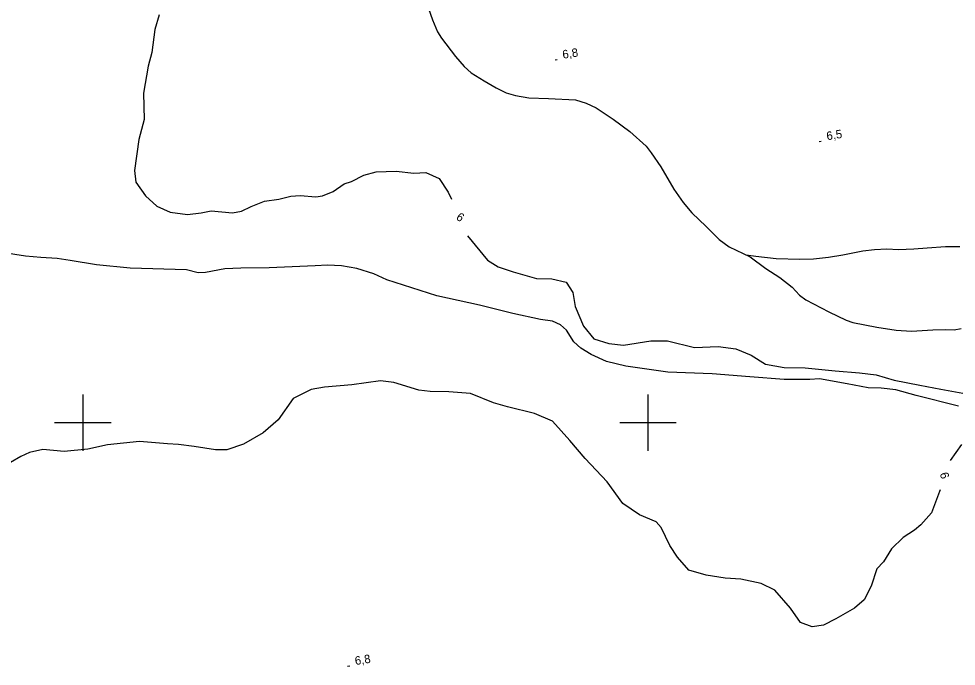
# Model space of a CAD drawing. Extents: x 643342 to 646936, y 5873857 to 5876103.
# Drawn here: x 645577.3 to 645909.1, y 5874913.8 to 5875142.9 of the extents above; entities that cross this region are included whole.
import ezdxf

# ---------------------------------------------------------------- set-up
doc = ezdxf.new("R2010")
doc.units = 0
for name, color, linetype in [('Niveau 2', 7, 'Continuous'), ('Niveau 22', 7, 'Continuous'), ('Niveau 3', 7, 'Continuous'), ('Niveau 4', 7, 'Continuous'), ('Niveau 61', 7, 'Continuous')]:
    doc.layers.add(name, color=color, linetype=linetype)

msp = doc.modelspace()

# ---------------------------------------------------------------- linework, layer by layer
at = {"layer": 'Niveau 2'}
for points in [[(645626.94, 5875144.32), (645625.5, 5875139.1), (645624.44, 5875130.93), (645623.08, 5875126.12), (645621.45, 5875116.61), (645621.65, 5875107.22), (645619.85, 5875100.21), (645618.3, 5875089.18), (645618.72, 5875085.07), (645622.1, 5875080.24), (645626.18, 5875076.65), (645630.83, 5875074.52), (645637.03, 5875073.66), (645641.9, 5875074.28), (645645.35, 5875074.89), (645652.92, 5875074.26), (645656.13, 5875074.85), (645659.59, 5875076.42), (645664.27, 5875078.36), (645669.32, 5875079.02), (645673.6, 5875080.14), (645676.91, 5875080.37), (645682.43, 5875079.95), (645684.79, 5875080.2), (645688.55, 5875081.8), (645692.48, 5875084.5), (645695.02, 5875085.31), (645699.42, 5875087.58), (645703.76, 5875088.77), (645710.88, 5875088.93), (645717.15, 5875088.22), (645721.34, 5875088.49), (645726.03, 5875086.41), (645729.22, 5875081.6), (645730.5, 5875079.12)], [(645736.06, 5875066.06), (645743.17, 5875057.46), (645746.94, 5875055.1), (645752.25, 5875053.33), (645760.59, 5875051.04), (645765.91, 5875050.89), (645771.04, 5875049.7), (645773.4, 5875045.99), (645774.28, 5875041.09), (645777.18, 5875034.13), (645780.82, 5875029.6), (645786.11, 5875028), (645791.31, 5875027.36), (645801.03, 5875028.94), (645806.92, 5875028.97), (645816.47, 5875026.63), (645824.89, 5875026.93), (645831.05, 5875026.15), (645836.55, 5875023.85), (645841.6, 5875020.66), (645848.16, 5875019.5), (645855.68, 5875019.35), (645866.22, 5875018.31), (645874.82, 5875017.61), (645880.73, 5875016.92), (645887.08, 5875015.02), (645896.21, 5875013.23), (645903.7, 5875011.81), (645911.48, 5875010.41)], [(645759.79, 5875003.26), (645750.24, 5875005.53), (645745.33, 5875007.01), (645737.17, 5875010.25), (645729.5, 5875010.84), (645722.92, 5875010.97), (645718.84, 5875011.51), (645710.07, 5875014.25), (645705.28, 5875014.79), (645695.17, 5875013.4), (645685.5, 5875012.56), (645680.8, 5875011.77), (645674.41, 5875008.58), (645669.06, 5875000.96), (645663.83, 5874996.33), (645656.79, 5874992.33), (645650.89, 5874990.34), (645646.95, 5874990.43), (645639.41, 5874991.55), (645633.89, 5874992.28), (645629.99, 5874992.54), (645620, 5874993.38), (645608.69, 5874992.19), (645601.7, 5874990.66), (645593.41, 5874989.8), (645585.84, 5874990.45), (645581.09, 5874989.48), (645577.97, 5874988.03), (645570.76, 5874983.79)], [(645903.38, 5874976.23), (645903.18, 5874975.64), (645900.37, 5874968.09), (645896.6, 5874963.85), (645894.35, 5874961.94), (645890.33, 5874959.33), (645886.2, 5874955.3), (645883.39, 5874950.72), (645881, 5874948.28), (645879.01, 5874942.18), (645876.51, 5874937.27), (645873.11, 5874934.34), (645866.49, 5874930.61), (645862.1, 5874928.32), (645858.11, 5874927.69), (645854.01, 5874929.27), (645850.41, 5874934.29), (645844.95, 5874940.7), (645840.09, 5874943.05), (645832.88, 5874944.6), (645827.29, 5874944.97), (645820.6, 5874945.97), (645814.49, 5874947.77), (645810.46, 5874952.35), (645807.68, 5874956.48), (645804.68, 5874962.89), (645802.94, 5874964.93), (645796.96, 5874967.33), (645791.15, 5874971.43), (645785.53, 5874979), (645777.75, 5874987.35), (645772.36, 5874993.65), (645766.21, 5875000.48), (645759.79, 5875003.26)], [(645910.91, 5874992.3), (645906.9, 5874986.65)]]:
    msp.add_lwpolyline(points, dxfattribs=at)
at = {"layer": 'Niveau 22'}
for points in [[(645720.97, 5875150.3), (645723.73, 5875142.58), (645725.49, 5875138.27), (645726.87, 5875136.06), (645731.86, 5875129.51), (645734.91, 5875126), (645737.45, 5875123.8), (645742.01, 5875120.91), (645746.23, 5875118.47), (645749.81, 5875116.66), (645753.11, 5875115.8), (645757.87, 5875114.88), (645764.81, 5875114.65), (645774.31, 5875114.16), (645778.12, 5875113.06), (645781.68, 5875111.44), (645787.71, 5875107.42), (645793.58, 5875102.99), (645799.32, 5875097.87), (645801.11, 5875095.41), (645804.59, 5875090.47), (645809.13, 5875082.6), (645812.39, 5875077.94), (645815.46, 5875074.22), (645820.6, 5875069.34), (645825.21, 5875064.8), (645828.77, 5875062.2), (645836.21, 5875058.7), (645841.67, 5875054.53), (645846.65, 5875051.38), (645850.97, 5875047.88), (645853.57, 5875045.1), (645855.87, 5875043.47), (645863.97, 5875039.15), (645870.1, 5875036.21), (645872.51, 5875035.45), (645880.96, 5875033.8), (645887.79, 5875032.68), (645893.28, 5875032.41), (645900.85, 5875032.82), (645905.13, 5875032.92), (645908.36, 5875032.83), (645910.85, 5875033.35)], [(645834.8, 5875059.37), (645838.21, 5875058.85), (645845.4, 5875058.11), (645853.72, 5875057.81), (645858.58, 5875057.96), (645863.94, 5875058.51), (645868.93, 5875059.41), (645876.06, 5875060.8), (645880.12, 5875061.28), (645884.48, 5875061.49), (645888.65, 5875061.29), (645894.09, 5875061.5), (645898.83, 5875061.89), (645905.33, 5875062.3), (645910.4, 5875062.33)]]:
    msp.add_lwpolyline(points, dxfattribs=at)
at = {"layer": 'Niveau 3'}
for p, q in [((645767.09, 5875128.33), (645767.88, 5875128.45)), ((645860.55, 5875099.49), (645861.34, 5875099.61)), ((645693.63, 5874913.8), (645694.42, 5874913.92))]:
    msp.add_line(p, q, dxfattribs=at)
at = {"layer": 'Niveau 4'}
for points in [[(645579.71, 5875058.85), (645572.08, 5875060.09)], [(645909.94, 5875005.88), (645894.91, 5875009.65), (645887.74, 5875011.61), (645882.55, 5875012.19), (645877.97, 5875012.34), (645870.49, 5875013.7), (645860.75, 5875015.49), (645857.26, 5875015.25), (645848.25, 5875015.22), (645835.99, 5875016.25), (645822.67, 5875017.21), (645807.03, 5875017.9), (645792.11, 5875019.92), (645785.29, 5875021.67), (645779.83, 5875024.11), (645776.26, 5875026.32), (645773.74, 5875028.61), (645771.2, 5875032.77), (645769.07, 5875034.61), (645766.15, 5875035.94), (645762.01, 5875036.47), (645752.11, 5875038.61), (645740.39, 5875041.55), (645725.24, 5875044.85), (645707.55, 5875050.55), (645702.93, 5875052.7), (645696.92, 5875054.52), (645691.56, 5875055.44), (645686.61, 5875055.69), (645682.16, 5875055.5), (645665.89, 5875054.75), (645655.9, 5875054.65), (645650.28, 5875054.39), (645643.44, 5875053.1), (645640.74, 5875053.03), (645636.67, 5875054.05), (645616.74, 5875054.68), (645604.77, 5875055.86), (645595.48, 5875057.34), (645590.84, 5875058.08), (645585.16, 5875058.4), (645579.71, 5875058.85)]]:
    msp.add_lwpolyline(points, dxfattribs=at)
at = {"layer": 'Niveau 61'}
for points in [[(645600, 5875010), (645600, 5875000), (645600, 5874990)], [(645800, 5875010), (645800, 5875000), (645800, 5874990)], [(645590, 5875000), (645600, 5875000), (645610, 5875000)], [(645790, 5875000), (645800, 5875000), (645810, 5875000)]]:
    msp.add_lwpolyline(points, dxfattribs=at)

# ---------------------------------------------------------------- texts
at = {"layer": 'Niveau 2'}
for rotation, p in [(326.0535, (645731.83, 5875072.1)), (286.1623, (645903.24, 5874981.96))]:
    msp.add_text('6', height=3, rotation=rotation, dxfattribs=at).set_placement(p)
at = {"layer": 'Niveau 3'}
for s, rotation, p in [('6,8  ', 8.941, (645769.94, 5875128.74)), ('6,5  ', 8.9405, (645863.4, 5875099.9)), ('6,8  ', 8.9405, (645696.48, 5874914.2))]:
    msp.add_text(s, height=3, rotation=rotation, dxfattribs=at).set_placement(p)

doc.saveas('drawing.dxf')
